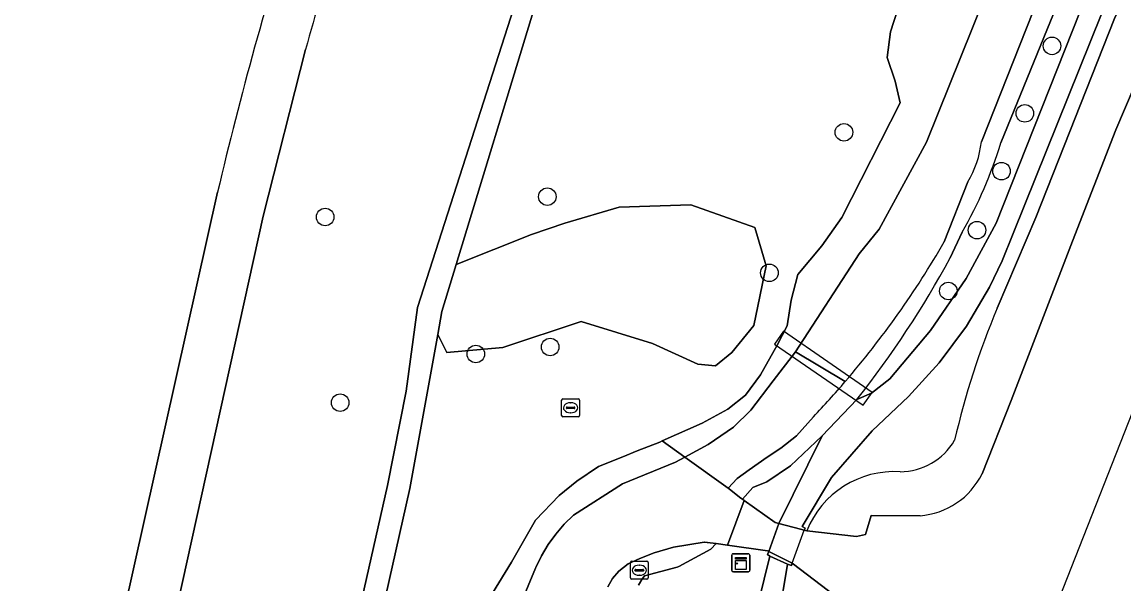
# Model space of a CAD drawing. Extents: x 157793 to 159380, y 380877 to 382313.
# Drawn here: x 159046.9 to 159108.2, y 381527.2 to 381558.5 of the extents above; entities that cross this region are included whole.
import ezdxf

# ---------------------------------------------------------------- set-up
doc = ezdxf.new("R2010")
doc.units = 0
for name, color, linetype in [('IMGEO_Boom', 7, 'Continuous'), ('IMGEO_Dek', 7, 'Continuous'), ('IMGEO_Fietspad_gesloten', 7, 'Continuous'), ('IMGEO_Groenvoorziening', 7, 'Continuous'), ('IMGEO_Kademuur', 7, 'Continuous'), ('IMGEO_Kast', 7, 'Continuous'), ('IMGEO_Oever', 7, 'Continuous'), ('IMGEO_Rioolput', 7, 'Continuous'), ('IMGEO_Stuw', 7, 'Continuous'), ('IMGEO_Voetpad_gesloten', 7, 'Continuous'), ('IMGEO_Voetpad_halfverhard', 7, 'Continuous'), ('IMGEO_Walbescherming', 7, 'Continuous'), ('IMGEO_Waterloop', 7, 'Continuous')]:
    doc.layers.add(name, color=color, linetype=linetype)

msp = doc.modelspace()

# ---------------------------------------------------------------- linework, layer by layer
at = {"layer": 'IMGEO_Boom'}
for centre in [(159104.237, 381557.218), (159102.72, 381553.459), (159092.642, 381552.407), (159101.423, 381550.239), (159076.121, 381548.818), (159063.739, 381547.69), (159100.056, 381546.953), (159088.491, 381544.58), (159098.456, 381543.564), (159076.274, 381540.45), (159072.133, 381540.056), (159064.578, 381537.349)]:
    msp.add_circle(centre, 0.489, dxfattribs=at)
at = {"layer": 'IMGEO_Dek'}
for points in [[(159089.267, 381541.326), (159088.775, 381540.614), (159093.718, 381537.2), (159094.21, 381537.912)], [(159090.436, 381530.244), (159090.224, 381530.308), (159089.019, 381530.621), (159088.454, 381529.057), (159089.767, 381528.403)]]:
    msp.add_lwpolyline(points, close=True, dxfattribs=at)
at = {"layer": 'IMGEO_Fietspad_gesloten'}
for points in [[(159060.287, 381547.726), (159062.651, 381557.026)], [(159057.746, 381549.063), (159048.453, 381507.437), (159047.375, 381504.313)], [(159051.289, 381506.98), (159060.287, 381547.726)]]:
    msp.add_lwpolyline(points, dxfattribs=at)
for centre, radius, start, end in [((159215.345, 381514.715), 158.448, 160.07826, 164.51217), ((159265.943, 381500.161), 213.863, 162.31048, 166.78174)]:
    msp.add_arc(centre, radius, start, end, dxfattribs=at)
at = {"layer": 'IMGEO_Groenvoorziening'}
for points in [[(159093.37, 381537.523), (159094.187, 381537.885), (159095.191, 381538.683), (159097.468, 381541.36), (159099.453, 381544.261), (159101.123, 381547.353), (159125.363, 381608.467), (159150.555, 381672.726), (159149.528, 381673.127), (159148.811, 381671.346), (159144.812, 381660.484), (159139.348, 381647.085), (159132.753, 381629.734), (159124.184, 381608.262), (159121.057, 381600.002), (159101.388, 381551.827)], [(159101.187, 381542.619), (159103.336, 381547.664), (159107.72, 381558.74), (159109.179, 381562), (159111.001, 381567.019), (159114.754, 381575.881), (159121.34, 381592.944), (159124.154, 381600.002), (159131.346, 381617.833), (159133.566, 381623.233), (159140.018, 381639.384), (159147.387, 381658.346), (159152.3, 381672.045), (159151.937, 381672.187), (159126.628, 381607.774), (159101.452, 381545.243), (159100.752, 381543.782), (159099.465, 381541.599), (159097.957, 381539.563), (159096.245, 381537.695), (159094.208, 381535.774), (159091.941, 381533.188), (159090.309, 381530.451)], [(159068.88, 381542.642), (159074.249, 381559.331), (159074.506, 381560.185), (159074.323, 381560.379), (159069.982, 381565.333), (159073.351, 381572.29), (159073.538, 381572.649), (159069.134, 381574.873), (159069.083, 381574.767), (159066.379, 381568.704)], [(159072.705, 381526.157), (159074.113, 381528.459), (159075.454, 381530.809), (159076.771, 381532.171), (159077.76, 381532.968), (159078.966, 381533.797), (159080.332, 381534.336), (159081.116, 381534.661), (159082.377, 381535.155), (159082.521, 381535.219), (159084.748, 381536.205), (159086.169, 381536.983), (159087.167, 381537.767), (159087.987, 381538.903), (159088.928, 381540.555), (159089.481, 381541.622), (159089.694, 381543.052), (159090.082, 381544.489), (159091.406, 381546.089), (159092.534, 381547.659), (159095.78, 381554.043), (159095.497, 381555.262), (159095.043, 381556.578), (159095.232, 381558.009), (159096.233, 381561.128)], [(159075.337, 381559.108), (159071.041, 381545.037), (159075.244, 381546.716), (159077.096, 381547.35), (159080.118, 381548.228), (159084.114, 381548.375), (159087.672, 381547.107), (159088.306, 381544.961), (159087.623, 381541.645), (159086.405, 381540.133), (159085.479, 381539.401), (159084.508, 381539.483), (159081.973, 381540.647), (159078.002, 381541.876), (159073.636, 381540.425), (159070.517, 381540.133), (159070.012, 381541.137), (159068.461, 381532.575), (159067.11, 381526.524)], [(159062.651, 381557.026), (159060.287, 381547.726), (159051.289, 381506.98)], [(159047.375, 381504.313), (159048.453, 381507.437), (159057.746, 381549.063)], [(159099.225, 381546.844), (159098.57, 381545.414)], [(159049.238, 381501.784), (159048.756, 381501.21), (159050.373, 381500.004), (159051.425, 381499.492), (159052.515, 381499.096), (159053.641, 381498.816), (159055.611, 381498.614), (159056.021, 381498.573), (159056.429, 381499.726), (159064.003, 381519.807), (159065.779, 381526.397), (159067.22, 381532.724), (159068.25, 381537.994), (159068.88, 381542.642)], [(159090.309, 381530.451), (159090.478, 381530.361), (159090.436, 381530.244), (159090.567, 381530.205)], [(159086.587, 381520.967), (159088.51, 381528.802), (159088.391, 381528.883), (159088.454, 381529.057), (159088.378, 381529.096), (159086.162, 381529.419), (159085.532, 381529.51), (159085.22, 381529.181), (159083.452, 381528.217), (159083.349, 381528.189), (159081.524, 381527.696), (159081.375, 381527.489), (159081.244, 381527.266), (159081.203, 381527.184)]]:
    msp.add_lwpolyline(points, dxfattribs=at)
for points in [[(159088.306, 381544.961), (159087.672, 381547.107), (159084.114, 381548.375), (159080.118, 381548.228), (159077.096, 381547.35), (159075.244, 381546.716), (159071.041, 381545.037), (159070.247, 381542.434), (159070.012, 381541.137), (159070.517, 381540.133), (159073.636, 381540.425), (159078.002, 381541.876), (159081.973, 381540.647), (159084.508, 381539.483), (159085.479, 381539.401), (159086.405, 381540.133), (159087.623, 381541.645)], [(159091.434, 381535.501), (159089.669, 381533.833), (159088.355, 381532.942), (159087.566, 381532.615), (159086.987, 381531.964), (159087.093, 381531.889), (159088.809, 381530.675), (159089.019, 381530.621)]]:
    msp.add_lwpolyline(points, close=True, dxfattribs=at)
for centre, radius, start, end in [((159215.345, 381514.715), 158.448, 160.07826, 164.51217), ((159265.943, 381500.161), 213.863, 162.31048, 166.78174), ((159078.577, 381558.768), 23.844, 329.99459, 343.07641), ((159048.981, 381572.433), 56.472, 321.81633, 331.41562), ((159142.322, 381525.29), 44.636, 157.15515, 167.10744), ((159095.736, 381537.071), 3.574, 270.60927, 329.35074), ((159095.449, 381528.247), 5.26, 86.45561, 158.14865)]:
    msp.add_arc(centre, radius, start, end, dxfattribs=at)
at = {"layer": 'IMGEO_Kademuur'}
for points in [[(159089.019, 381530.621), (159088.809, 381530.675), (159087.093, 381531.889), (159086.987, 381531.964), (159086.899, 381532.026), (159086.265, 381532.528), (159086.19, 381532.588)], [(159093.342, 381529.899), (159090.567, 381530.205), (159090.436, 381530.244), (159090.224, 381530.308), (159089.019, 381530.621)], [(159084.861, 381529.586), (159085.532, 381529.51), (159086.162, 381529.419), (159088.378, 381529.096), (159088.454, 381529.057)], [(159088.454, 381529.057), (159089.767, 381528.403), (159092.555, 381526.28)]]:
    msp.add_lwpolyline(points, dxfattribs=at)
at = {"layer": 'IMGEO_Kast'}
for p, q in [((159086.398, 381528.007), (159086.398, 381528.848)), ((159086.398, 381528.848), (159086.398, 381528.007)), ((159086.473, 381528.932), (159087.314, 381528.932)), ((159087.314, 381528.932), (159086.473, 381528.932)), ((159087.398, 381528.857), (159087.398, 381528.016)), ((159087.398, 381528.016), (159087.398, 381528.857)), ((159087.323, 381527.932), (159086.482, 381527.932)), ((159086.482, 381527.932), (159087.323, 381527.932))]:
    msp.add_line(p, q, dxfattribs=at)
for points in [[(159086.593, 381528.722), (159087.193, 381528.722), (159087.193, 381528.637), (159086.593, 381528.637), (159086.593, 381528.722)], [(159086.593, 381528.547), (159087.193, 381528.547), (159087.193, 381528.058), (159086.593, 381528.058), (159086.593, 381528.547)]]:
    msp.add_lwpolyline(points, dxfattribs=at)
msp.add_circle((159086.677, 381528.396), 0.0377, dxfattribs=at)
for centre, start, end in [((159086.476, 381528.854), 92.4484, 184.28452), ((159086.476, 381528.854), 92.4484, 184.28452), ((159087.32, 381528.854), 2.4484, 94.28452), ((159087.32, 381528.854), 2.4484, 94.28452), ((159086.476, 381528.01), 182.4484, 274.28452), ((159086.476, 381528.01), 182.4484, 274.28452), ((159087.32, 381528.01), 272.4484, 4.28452), ((159087.32, 381528.01), 272.4484, 4.28452)]:
    msp.add_arc(centre, 0.0779, start, end, dxfattribs=at)
at = {"layer": 'IMGEO_Oever'}
for points in [[(159149.528, 381673.127), (159148.569, 381673.501), (159146.966, 381669.152), (159139.011, 381649.622), (159100.299, 381551.87)], [(159101.388, 381551.827), (159121.057, 381600.002), (159124.184, 381608.262), (159132.753, 381629.734), (159139.348, 381647.085), (159144.812, 381660.484), (159148.811, 381671.346), (159149.528, 381673.127)], [(159134.205, 381618.966), (159137.748, 381627.676), (159148.716, 381656.274), (159153.939, 381668.978), (159154.747, 381671.09), (159152.3, 381672.045), (159147.387, 381658.346), (159140.018, 381639.384), (159133.566, 381623.233), (159131.346, 381617.833), (159124.154, 381600.002), (159121.34, 381592.944), (159114.754, 381575.881), (159111.001, 381567.019), (159109.179, 381562), (159107.72, 381558.74), (159103.336, 381547.664), (159101.187, 381542.619)], [(159100.345, 381533.39), (159101.963, 381537.464), (159105.377, 381546.343), (159107.788, 381552.537), (159109.834, 381557.342), (159112.785, 381564.337), (159115.683, 381571.744), (159117.169, 381576.17), (159121.969, 381587.949), (159134.205, 381618.966)], [(159096.233, 381561.128), (159095.232, 381558.009), (159095.043, 381556.578), (159095.497, 381555.262), (159095.78, 381554.043), (159092.534, 381547.659), (159091.406, 381546.089), (159090.082, 381544.489), (159089.694, 381543.052), (159089.481, 381541.622), (159088.928, 381540.555), (159087.987, 381538.903), (159087.167, 381537.767), (159086.169, 381536.983), (159084.748, 381536.205), (159082.521, 381535.219), (159083.78, 381534.316), (159085.073, 381535.013), (159086.487, 381535.983), (159087.455, 381536.938), (159088.697, 381538.56), (159089.944, 381540.179), (159093.49, 381545.643), (159094.615, 381547.002), (159097.24, 381551.848), (159118.388, 381604.429)], [(159099.546, 381549.654), (159098.229, 381546.299)], [(159098.57, 381545.414), (159099.225, 381546.844)], [(159090.944, 381536.565), (159089.992, 381535.507), (159089.121, 381534.818), (159088.375, 381534.305), (159087.355, 381533.615), (159086.689, 381533.121), (159086.19, 381532.588), (159086.265, 381532.528), (159086.899, 381532.026), (159086.987, 381531.964), (159087.566, 381532.615), (159088.355, 381532.942), (159089.669, 381533.833), (159091.434, 381535.501), (159093.37, 381537.523)], [(159083.78, 381534.316), (159082.521, 381535.219), (159082.377, 381535.155), (159081.116, 381534.661), (159080.332, 381534.336), (159078.966, 381533.797), (159077.76, 381532.968), (159076.771, 381532.171), (159075.454, 381530.809), (159074.113, 381528.459), (159072.705, 381526.157)], [(159043.782, 381461.609), (159043.736, 381461.965), (159043.699, 381462.257), (159043.909, 381463.553), (159044.191, 381464.398), (159044.413, 381465.107), (159044.756, 381465.778), (159046.479, 381465.256), (159047.396, 381465.859), (159048.603, 381466.684), (159049.077, 381467.072), (159055.054, 381481.262), (159063.778, 381500), (159075.466, 381528.128), (159075.481, 381528.163), (159075.793, 381528.817), (159076.164, 381529.441), (159076.588, 381530.03), (159077.063, 381530.578), (159077.585, 381531.082), (159080.307, 381532.822), (159083.26, 381534.035), (159083.78, 381534.316)], [(159090.567, 381530.205), (159093.342, 381529.899), (159093.839, 381530.003), (159094.154, 381531.065), (159096.883, 381531.049)], [(159081.203, 381527.184), (159081.244, 381527.266), (159081.375, 381527.489), (159081.524, 381527.696), (159083.349, 381528.189), (159083.452, 381528.217), (159085.22, 381529.181), (159085.532, 381529.51), (159084.872, 381529.586), (159084.861, 381529.586), (159083.151, 381529.295), (159082.066, 381528.978), (159081.27, 381528.676), (159080.613, 381528.365), (159080.111, 381527.962), (159079.757, 381527.549), (159079.482, 381527.098)], [(159094.104, 381522.877), (159091.906, 381525.007), (159092.555, 381526.28), (159089.767, 381528.403), (159089.722, 381528.278), (159089.495, 381528.352), (159089.257, 381526.89)]]:
    msp.add_lwpolyline(points, dxfattribs=at)
for centre, radius, start, end in [((159078.577, 381558.768), 23.844, 329.99459, 343.07641), ((159095.014, 381552.43), 5.314, 328.51098, 353.95335), ((159053.746, 381571.995), 51.371, 319.33872, 329.98695), ((159048.981, 381572.433), 56.472, 321.81633, 331.41562), ((159142.322, 381525.29), 44.636, 157.15515, 167.10744), ((159053.744, 381572.009), 51.382, 316.38454, 319.32801), ((159095.736, 381537.071), 3.574, 270.60927, 329.35074), ((159095.449, 381528.247), 5.26, 86.45561, 158.14865), ((159096.559, 381535.258), 4.221, 274.39642, 333.7366)]:
    msp.add_arc(centre, radius, start, end, dxfattribs=at)
at = {"layer": 'IMGEO_Rioolput'}
for p, q in [((159076.915, 381536.636), (159076.915, 381537.488)), ((159076.99, 381537.562), (159077.842, 381537.562)), ((159077.174, 381537.056), (159077.174, 381537.068)), ((159077.217, 381537.105), (159077.615, 381537.105)), ((159077.403, 381537.342), (159077.428, 381537.342)), ((159077.658, 381537.068), (159077.658, 381537.056)), ((159077.916, 381537.488), (159077.916, 381536.636)), ((159077.842, 381536.562), (159076.99, 381536.562)), ((159077.612, 381537.019), (159077.214, 381537.019)), ((159077.426, 381536.782), (159077.401, 381536.782)), ((159080.743, 381527.588), (159080.743, 381528.44)), ((159080.818, 381528.514), (159081.67, 381528.514)), ((159081.744, 381528.44), (159081.744, 381527.588)), ((159081.002, 381528.008), (159081.002, 381528.02)), ((159081.44, 381527.971), (159081.042, 381527.971)), ((159081.045, 381528.057), (159081.443, 381528.057)), ((159081.231, 381528.294), (159081.256, 381528.294)), ((159081.486, 381528.02), (159081.486, 381528.008)), ((159081.67, 381527.514), (159080.818, 381527.514)), ((159081.254, 381527.734), (159081.229, 381527.734))]:
    msp.add_line(p, q, dxfattribs=at)
for points in [[(159076.915, 381536.636), (159076.915, 381537.488)], [(159076.99, 381537.562), (159077.842, 381537.562)], [(159077.916, 381537.488), (159077.916, 381536.636)], [(159077.842, 381536.562), (159076.99, 381536.562)], [(159080.743, 381527.588), (159080.743, 381528.44)], [(159080.818, 381528.514), (159081.67, 381528.514)], [(159081.744, 381528.44), (159081.744, 381527.588)], [(159081.67, 381527.514), (159080.818, 381527.514)]]:
    msp.add_lwpolyline(points, dxfattribs=at)
for centre, radius, start, end in [((159076.992, 381537.486), 0.0765, 91.55205, 178.44795), ((159076.992, 381537.486), 0.0765, 91.55205, 178.44795), ((159077.214, 381537.065), 0.0403, 85.87752, 175.75265), ((159077.211, 381537.055), 0.0366, 178.93798, 274.71019), ((159077.615, 381537.062), 0.043, 264.86636, 352.45326), ((159077.619, 381537.067), 0.0386, 1.73085, 96.63898), ((159077.84, 381537.486), 0.0765, 1.55205, 88.44795), ((159077.84, 381537.486), 0.0765, 1.55205, 88.44795), ((159076.992, 381536.638), 0.0765, 181.55205, 268.44795), ((159076.992, 381536.638), 0.0765, 181.55205, 268.44795), ((159077.84, 381536.638), 0.0765, 271.55205, 358.44795), ((159077.84, 381536.638), 0.0765, 271.55205, 358.44795), ((159080.82, 381528.438), 0.0765, 91.55205, 178.44795), ((159080.82, 381528.438), 0.0765, 91.55205, 178.44795), ((159081.668, 381528.438), 0.0765, 1.55205, 88.44795), ((159081.668, 381528.438), 0.0765, 1.55205, 88.44795), ((159081.042, 381528.017), 0.0403, 85.87752, 175.75265), ((159081.039, 381528.007), 0.0366, 178.93798, 274.71019), ((159081.443, 381528.014), 0.043, 264.86636, 352.45326), ((159081.447, 381528.019), 0.0386, 1.73085, 96.63898), ((159080.82, 381527.59), 0.0765, 181.55205, 268.44795), ((159080.82, 381527.59), 0.0765, 181.55205, 268.44795), ((159081.668, 381527.59), 0.0765, 271.55205, 358.44795), ((159081.668, 381527.59), 0.0765, 271.55205, 358.44795)]:
    msp.add_arc(centre, radius, start, end, dxfattribs=at)
for centre, major_axis, ratio, start_param, end_param in [((159077.402, 381537.062), (-0.387, 0.002), 0.722429, 4.712389, 7.853982), ((159077.427, 381537.062), (-0.39, 0.002), 0.717154, 1.570796, 4.712389), ((159081.23, 381528.014), (-0.387, 0.002), 0.722429, 4.712389, 7.853982), ((159081.255, 381528.014), (-0.39, 0.002), 0.717154, 1.570796, 4.712389)]:
    msp.add_ellipse(centre, major_axis=major_axis, ratio=ratio, start_param=start_param, end_param=end_param, dxfattribs=at)
at = {"layer": 'IMGEO_Stuw'}
for points in [[(159092.715, 381538.522), (159089.944, 381540.179)], [(159086.162, 381529.419), (159087.093, 381531.889)], [(159088.454, 381529.057), (159089.019, 381530.621)]]:
    msp.add_lwpolyline(points, dxfattribs=at)
at = {"layer": 'IMGEO_Voetpad_gesloten'}
for points in [[(159088.775, 381540.614), (159093.718, 381537.2), (159094.21, 381537.912), (159089.267, 381541.326)], [(159090.436, 381530.244), (159090.224, 381530.308), (159089.019, 381530.621), (159088.454, 381529.057), (159089.767, 381528.403)]]:
    msp.add_lwpolyline(points, close=True, dxfattribs=at)
at = {"layer": 'IMGEO_Voetpad_halfverhard'}
for points in [[(159150.555, 381672.726), (159125.363, 381608.467), (159101.123, 381547.353), (159099.453, 381544.261), (159097.468, 381541.36), (159095.191, 381538.683), (159094.187, 381537.885), (159093.37, 381537.523), (159091.434, 381535.501), (159089.019, 381530.621), (159090.224, 381530.308), (159090.436, 381530.244), (159090.478, 381530.361), (159090.309, 381530.451), (159091.941, 381533.188), (159094.208, 381535.774), (159096.245, 381537.695), (159097.957, 381539.563), (159099.465, 381541.599), (159100.752, 381543.782), (159101.452, 381545.243), (159126.628, 381607.774), (159151.937, 381672.187)], [(159089.767, 381528.403), (159088.454, 381529.057), (159088.391, 381528.883), (159088.51, 381528.802), (159089.495, 381528.352), (159089.722, 381528.278)]]:
    msp.add_lwpolyline(points, close=True, dxfattribs=at)
for points in [[(159054.438, 381489.995), (159057.794, 381499.464), (159065.265, 381519.524), (159067.11, 381526.524), (159068.461, 381532.575), (159070.012, 381541.137), (159070.247, 381542.434), (159071.041, 381545.037), (159075.337, 381559.108), (159075.363, 381559.186), (159079.555, 381571.72), (159081.965, 381576.526), (159084.474, 381579.961), (159084.711, 381580.285), (159086.66, 381582.74), (159089.22, 381585.988), (159104.327, 381603.092)], [(159098.114, 381598.124), (159089.314, 381588.532), (159086.018, 381584.618), (159082.999, 381580.637), (159078.636, 381572.818), (159077.997, 381572.501), (159077.043, 381572.395), (159074.169, 381573.792), (159069.661, 381575.982), (159069.134, 381574.873), (159073.538, 381572.649), (159076.679, 381571.08), (159077.45, 381570.625), (159077.661, 381570.224), (159077.661, 381569.622), (159076.228, 381565.908), (159074.506, 381560.185), (159074.249, 381559.331), (159068.88, 381542.642), (159068.25, 381537.994), (159067.22, 381532.724), (159065.779, 381526.397)], [(159058.549, 381455.817), (159058.771, 381456.069), (159074.215, 381486.995), (159077.367, 381493.427), (159080.337, 381499.96), (159084.201, 381509.434), (159086.067, 381514.791), (159088.082, 381521.078), (159089.257, 381526.89), (159089.495, 381528.352), (159088.51, 381528.802), (159086.587, 381520.967), (159084.054, 381513.37), (159080.237, 381502.7), (159079.05, 381499.963), (159060.69, 381463.026), (159057.111, 381456.476), (159049.81, 381447.244)]]:
    msp.add_lwpolyline(points, dxfattribs=at)
at = {"layer": 'IMGEO_Walbescherming'}
msp.add_lwpolyline([(159080.307, 381532.822), (159083.26, 381534.035), (159083.78, 381534.316), (159085.073, 381535.013), (159086.487, 381535.983), (159087.455, 381536.938), (159088.697, 381538.56), (159089.944, 381540.179)], dxfattribs=at)
at = {"layer": 'IMGEO_Waterloop'}
for points in [[(159064.132, 381423.551), (159112.581, 381546.649), (159194.301, 381754.28), (159308.559, 382044.584), (159380.185, 382226.569), (159380.201, 382245.705), (159374.649, 382242.646), (159374.737, 382241.338)], [(159100.299, 381551.87), (159139.011, 381649.622)], [(159134.205, 381618.966), (159121.969, 381587.949), (159117.169, 381576.17), (159115.683, 381571.744), (159112.785, 381564.337), (159109.834, 381557.342), (159107.788, 381552.537), (159105.377, 381546.343), (159101.963, 381537.464), (159100.345, 381533.39)], [(159118.388, 381604.429), (159097.24, 381551.848), (159094.615, 381547.002), (159093.49, 381545.643), (159089.944, 381540.179), (159092.715, 381538.522)], [(159098.229, 381546.299), (159099.546, 381549.654)], [(159092.715, 381538.522), (159089.944, 381540.179), (159088.697, 381538.56), (159087.455, 381536.938), (159086.487, 381535.983), (159085.073, 381535.013), (159083.78, 381534.316)], [(159083.78, 381534.316), (159086.19, 381532.588), (159086.689, 381533.121), (159087.355, 381533.615), (159088.375, 381534.305), (159089.121, 381534.818), (159089.992, 381535.507), (159090.944, 381536.565)], [(159086.19, 381532.588), (159083.78, 381534.316), (159083.26, 381534.035), (159080.307, 381532.822), (159077.585, 381531.082), (159077.063, 381530.578), (159076.588, 381530.03), (159076.164, 381529.441), (159075.793, 381528.817), (159075.481, 381528.163), (159075.466, 381528.128), (159063.778, 381500)], [(159079.482, 381527.098), (159079.757, 381527.549), (159080.111, 381527.962), (159080.613, 381528.365), (159081.27, 381528.676), (159082.066, 381528.978), (159083.151, 381529.295), (159084.861, 381529.586), (159084.872, 381529.586), (159085.532, 381529.51), (159086.162, 381529.419), (159087.093, 381531.889), (159086.987, 381531.964), (159086.899, 381532.026), (159086.265, 381532.528), (159086.19, 381532.588)], [(159096.883, 381531.049), (159094.154, 381531.065), (159093.839, 381530.003), (159093.342, 381529.899), (159090.567, 381530.205), (159090.436, 381530.244), (159090.224, 381530.308), (159089.019, 381530.621), (159088.454, 381529.057), (159089.767, 381528.403), (159092.555, 381526.28), (159091.906, 381525.007), (159094.104, 381522.877)]]:
    msp.add_lwpolyline(points, dxfattribs=at)
msp.add_lwpolyline([(159089.019, 381530.621), (159088.809, 381530.675), (159087.093, 381531.889), (159086.162, 381529.419), (159088.378, 381529.096), (159088.454, 381529.057)], close=True, dxfattribs=at)
for centre, radius, start, end in [((159095.014, 381552.43), 5.314, 328.51098, 353.95335), ((159053.746, 381571.995), 51.371, 319.33872, 329.98695), ((159053.744, 381572.009), 51.382, 316.38454, 319.32801), ((159096.559, 381535.258), 4.221, 274.39642, 333.7366)]:
    msp.add_arc(centre, radius, start, end, dxfattribs=at)

doc.saveas('drawing.dxf')
